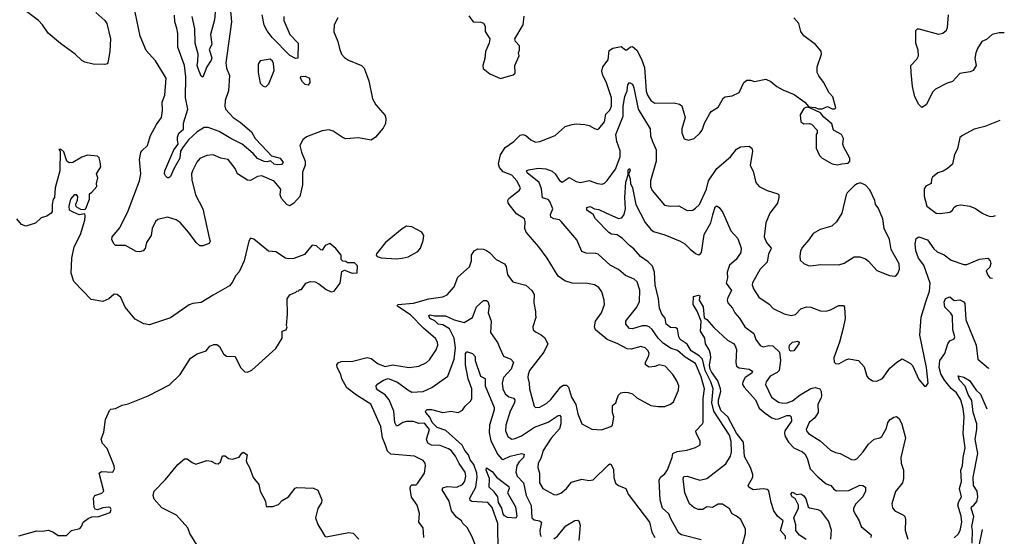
# Model space of a CAD drawing. Extents: x 1552033 to 1694788, y 811965 to 917215.
# Tile 484 of 632: x 1686142 to 1693153, y 866395 to 870071. Entities that reach past the tile are written whole.
import ezdxf

# ---------------------------------------------------------------- set-up
doc = ezdxf.new("R2010")
doc.units = 0

msp = doc.modelspace()

# ---------------------------------------------------------------- linework, layer by layer
at = {"layer": '0CON20XD'}
for points in [[(1686685, 870121.2), (1686748.8, 870065), (1686763, 870043), (1686789.2, 869935), (1686784.2, 869845), (1686768.8, 869765), (1686763.8, 869756.2), (1686747.7, 869752.3), (1686665, 869754), (1686605, 869769.4), (1686585, 869780.6), (1686535.7, 869825), (1686431.4, 869901.4), (1686345, 869975.7), (1686305.4, 870035.4), (1686275.5, 870065.5), (1686161.7, 870151.7)], [(1687638.5, 870185), (1687650.4, 870055), (1687608.5, 869765), (1687613.6, 869725), (1687636.8, 869675), (1687628.4, 869565), (1687603.8, 869495), (1687602.5, 869455), (1687607.9, 869435), (1687661.8, 869375), (1687711.8, 869341.8), (1687793.5, 869273.5), (1687819.3, 869225), (1687865, 869175.2), (1687935, 869101.5), (1687995.4, 869085.4), (1688017.5, 869055), (1688005, 869041.3), (1687975, 869037.5), (1687953.8, 869043.8), (1687927, 869067), (1687905, 869058.8), (1687882.1, 869062.1), (1687835, 869083.3), (1687805, 869118.9), (1687725, 869185.7), (1687644.8, 869224.8), (1687563.3, 869275), (1687485, 869303.4), (1687455, 869304.6), (1687405, 869274), (1687343, 869217), (1687300, 869160), (1687286.9, 869135), (1687281, 869085), (1687239.1, 869010.9), (1687215, 868954.5), (1687204.6, 868944.6), (1687195, 868945.5), (1687179.5, 868959.5), (1687173.8, 868975), (1687176.4, 868995), (1687238.9, 869145), (1687270, 869185), (1687266.5, 869216.5), (1687264.7, 869235), (1687275, 869262.5), (1687308.7, 869291.3), (1687307.2, 869335), (1687339.2, 869435), (1687323.2, 869515), (1687324.2, 869665), (1687314.2, 869745), (1687267.2, 869875), (1687267, 869973), (1687261.7, 870011.7), (1687246.2, 870055), (1687243.1, 870103.1)], [(1688406.7, 870085), (1688381.2, 870035), (1688378, 869985), (1688408, 869915), (1688418, 869865), (1688434, 869825), (1688455, 869801.2), (1688483.2, 869783.2), (1688575, 869745.8), (1688594.2, 869725), (1688626.8, 869636.8), (1688655, 869507.5), (1688678.8, 869465), (1688745, 869388.8), (1688750, 869365), (1688747.2, 869332.8), (1688729.9, 869300.1), (1688675, 869234.2), (1688645, 869214.2), (1688555, 869230), (1688465, 869223.8), (1688445, 869230), (1688375, 869278), (1688345, 869288), (1688295, 869281.2), (1688185, 869236.7), (1688157.5, 869215), (1688136.7, 869175), (1688147.7, 869127.7), (1688173.6, 869063.6), (1688173.5, 869035), (1688155.5, 868985), (1688155.4, 868895), (1688136.3, 868813.7), (1688095, 868765.4), (1688065, 868747.1), (1688045, 868757.1), (1688005, 868798.5), (1687996.2, 868825), (1688000.5, 868865), (1687955, 868922.7), (1687865, 868960), (1687835, 868954.3), (1687785, 868927.5), (1687765, 868929.2), (1687693.4, 868973.4), (1687675, 869012.5), (1687626.2, 869075), (1687575, 869085.6), (1687518.9, 869108.9), (1687474.6, 869105.4), (1687425, 869084.3), (1687403, 869057), (1687372.9, 868995), (1687365.8, 868975), (1687368.3, 868931.7), (1687394.3, 868825), (1687445.7, 868725), (1687491.4, 868518.6), (1687497.5, 868495), (1687491.1, 868478.9), (1687445, 868460.6), (1687425, 868462.7), (1687399.2, 868485), (1687345, 868559.6), (1687285, 868628.1), (1687255, 868647.8), (1687195, 868666.7), (1687125, 868649.4), (1687108.6, 868635), (1687084.6, 868585), (1687079.1, 868535), (1687044.7, 868485.3), (1687036.2, 868443.8), (1687021.2, 868425), (1686995, 868417.9), (1686970.8, 868420.8), (1686895, 868464.4), (1686825, 868464.3), (1686814.2, 868474.2), (1686797.5, 868505), (1686801.1, 868525), (1686855, 868590.8), (1686915, 868711.9), (1686995, 868923.3), (1687003.3, 868975), (1686995.6, 869075.6), (1687003.5, 869125), (1687012, 869138), (1687052.5, 869175), (1687073.6, 869246.4), (1687115.7, 869325), (1687152.5, 869375), (1687158.1, 869425), (1687155.6, 869485), (1687176.3, 869533.7), (1687185.6, 869655), (1687107.9, 869777.9), (1687041.7, 869851.7), (1687000, 869955), (1686964, 870125)], [(1687534.8, 870125), (1687529.5, 870070.5), (1687500.5, 869965), (1687508.8, 869895), (1687492, 869858), (1687509.4, 869800.6), (1687505, 869782.5), (1687474.4, 869735), (1687445, 869662.5), (1687435, 869668.8), (1687415, 869716), (1687406.6, 869745), (1687409.2, 869775), (1687413.2, 869825), (1687391.6, 869905), (1687389.2, 870005), (1687369.2, 870095)], [(1688021.9, 870095), (1688021.9, 870065), (1688066.4, 869965), (1688124.1, 869905), (1688123.3, 869796.7), (1688105, 869796), (1688065, 869817.5), (1687940.3, 869945), (1687905, 869992.9), (1687882.4, 870032.4), (1687867.8, 870105)], [(1689018.8, 866385), (1689014, 866455), (1688984.2, 866495), (1688987.8, 866557.8), (1688971.2, 866615), (1688932.4, 866672.4), (1688922.1, 866735), (1688925, 866751.2), (1688935, 866760.8), (1688965, 866761.9), (1688975, 866769.4), (1689025, 866843.3), (1689032, 866895), (1689028, 866915), (1689014.1, 866934.1), (1688953.3, 866965), (1688785, 866980), (1688760.3, 867000.3), (1688746.2, 867043.8), (1688724.3, 867095), (1688713.1, 867175), (1688642.5, 867335), (1688539.9, 867399.9), (1688471.9, 867451.9), (1688435.3, 867515), (1688429.4, 867545), (1688402.7, 867595), (1688400.8, 867615), (1688410.5, 867629.5), (1688431.1, 867638.9), (1688515, 867641.3), (1688615, 867666.2), (1688645, 867659.5), (1688695, 867622.9), (1688745, 867602.2), (1688795.7, 867614.3), (1688915, 867596.7), (1688985, 867605.7), (1689037.8, 867632.2), (1689058.8, 867651.2), (1689107.3, 867722.7), (1689119.6, 867755), (1689117.9, 867775), (1689101.7, 867801.7), (1689016.4, 867875), (1688925, 867970.4), (1688841.4, 868025), (1688830.8, 868035), (1688833.3, 868045), (1688945, 868053.6), (1689055, 868085.5), (1689155, 868099.2), (1689185, 868114.2), (1689235, 868170), (1689261.4, 868238.6), (1689345, 868313.3), (1689359.2, 868355), (1689360, 868395), (1689378.8, 868425), (1689405, 868441.4), (1689445, 868438.5), (1689465, 868429.5), (1689486.9, 868415), (1689535, 868364.2), (1689593.3, 868333.3), (1689605.6, 868315), (1689616.2, 868255), (1689653.3, 868205), (1689745, 868182), (1689789.2, 868145), (1689805.7, 868115), (1689802.5, 868055), (1689815.8, 867995), (1689814.1, 867974.1), (1689817.7, 867952.3), (1689796.2, 867885), (1689798.8, 867865), (1689815, 867848.8), (1689855, 867829.2), (1689879.1, 867809.1), (1689902.9, 867765), (1689873.8, 867705), (1689772.9, 867575), (1689761.4, 867545), (1689759.2, 867525), (1689769.2, 867485), (1689770.8, 867445), (1689805, 867320), (1689815, 867311.2), (1689845, 867312.9), (1689895, 867341.1), (1689925, 867368.6), (1689995, 867458.1), (1690015, 867471.1), (1690035, 867470), (1690050.5, 867455), (1690070, 867385), (1690102, 867332), (1690116.7, 867265), (1690145, 867193.8), (1690215.9, 867155.9), (1690285, 867152.9), (1690350, 867175), (1690363.4, 867186.6), (1690372, 867245), (1690363.2, 867275), (1690362, 867325), (1690385.8, 867344.2), (1690396, 867376), (1690405, 867398.8), (1690421.2, 867415), (1690445, 867421.1), (1690475, 867418.9), (1690505, 867407.8), (1690535, 867380.6), (1690635, 867325.8), (1690687.3, 867317.3), (1690735, 867318), (1690775.7, 867334.3), (1690797.3, 867352.7), (1690831.9, 867435), (1690834.4, 867465), (1690820.8, 867500.8), (1690792, 867545), (1690738.5, 867605), (1690695, 867615.3), (1690665, 867603.5), (1690625, 867598.6), (1690598.8, 867615), (1690596.9, 867635), (1690620.3, 867675), (1690624.6, 867695), (1690617.7, 867715), (1690595, 867735.5), (1690565, 867745.5), (1690495, 867725.8), (1690468.1, 867728.1), (1690402, 867765), (1690325.4, 867795.4), (1690243, 867863), (1690235.5, 867885), (1690241.5, 867925), (1690285.6, 867985), (1690305.7, 868045), (1690304.2, 868075), (1690286, 868135), (1690266.2, 868165), (1690235, 868184.2), (1690185, 868194.4), (1690075, 868195.7), (1690023.2, 868213.2), (1689975.6, 868245.6), (1689898, 868375), (1689839.2, 868455), (1689748, 868558), (1689738.2, 868585), (1689742.2, 868635), (1689735.6, 868655), (1689678.9, 868688.9), (1689621.1, 868765), (1689617.8, 868785), (1689625, 868799.2), (1689701.2, 868858.8), (1689708.5, 868875), (1689681.1, 868925), (1689645.5, 868965), (1689585, 868989.1), (1689558.3, 869018.3), (1689551.9, 869045), (1689565, 869110), (1689598.5, 869161.5), (1689660.8, 869205), (1689705, 869250), (1689725, 869254.3), (1689745, 869246.9), (1689782.5, 869215), (1689815, 869198.5), (1689846.6, 869203.4), (1689955, 869248), (1690025, 869311.2), (1690075, 869325.8), (1690105, 869330), (1690165, 869326), (1690197.3, 869317.3), (1690235, 869296.2), (1690255, 869290), (1690265, 869293.8), (1690305.5, 869345), (1690315, 869398), (1690345, 869428.1), (1690356.9, 869455), (1690355.9, 869515.9), (1690318.3, 869628.3), (1690292.9, 869675), (1690286.9, 869705), (1690294.3, 869735), (1690332.9, 869785), (1690338.8, 869851.2), (1690365, 869868), (1690425, 869880), (1690455, 869857.5), (1690465, 869857.5), (1690491.5, 869878.5), (1690505, 869880.6), (1690535.4, 869855.4), (1690569.8, 869789.8), (1690590.4, 869730.4), (1690603.4, 869563.4), (1690612.7, 869535), (1690636.7, 869496.7), (1690665, 869476.9), (1690798.8, 869478.8), (1690838.8, 869468.8), (1690857.7, 869457.7), (1690879.2, 869375), (1690857.5, 869295), (1690856, 869265), (1690872.3, 869222.3), (1690905, 869213.8), (1690945, 869226.7), (1690985, 869263.8), (1691001.4, 869285), (1691018.1, 869335), (1691055.9, 869404.1), (1691065, 869417.5), (1691115, 869447.5), (1691152.5, 869515), (1691165, 869523.3), (1691215, 869530), (1691265, 869553.8), (1691298, 869625), (1691319.5, 869640.5), (1691345, 869641.2), (1691375, 869632), (1691455, 869647.5), (1691490.7, 869630.7), (1691533.3, 869595), (1691575, 869571.2), (1691657.6, 869537.6), (1691733.3, 869485), (1691761.7, 869451.7), (1691805, 869446.2), (1691827, 869437), (1691855, 869436.2), (1691895, 869452.5), (1691927, 869437), (1691945, 869437.5), (1691952.5, 869445), (1691931.7, 869521.7), (1691905, 869550), (1691865, 869627.5), (1691831.2, 869671.2), (1691821.2, 869695), (1691821.2, 869735), (1691851.2, 869825), (1691847.7, 869847.7), (1691808.8, 869895), (1691725, 869955.8), (1691705, 869986.2), (1691690.8, 870045), (1691654, 870085)], [(1689339.3, 870099.3), (1689370, 870055), (1689425, 870053.8), (1689445.5, 870045.5), (1689456.9, 870025), (1689456.1, 869986.1), (1689490, 869935), (1689485.7, 869904.3), (1689458, 869845), (1689453.8, 869795), (1689440, 869745), (1689443, 869723), (1689490, 869685), (1689565, 869653.8)], [(1689565, 869653.8), (1689655, 869678.8), (1689669.3, 869690.7), (1689666.7, 869745), (1689697.5, 869815), (1689692.5, 869835), (1689700, 869855), (1689700, 869885), (1689672.5, 869915), (1689667.5, 869935), (1689725.8, 870034.2), (1689734.1, 870095.9)], [(1693152.8, 869976.9), (1693115, 869976.5), (1693065.8, 869965), (1693025, 869930.9), (1692992.5, 869915), (1692961.8, 869865), (1692951.1, 869835), (1692942.2, 869795), (1692953.3, 869745), (1692930, 869710), (1692909.1, 869700.9), (1692835, 869688), (1692785, 869631.4), (1692745, 869619.4), (1692662.8, 869577.2), (1692645, 869558), (1692595.6, 869465), (1692565, 869446.7), (1692545, 869467.5), (1692515, 869523.3), (1692499.6, 869595), (1692488.7, 869695), (1692488.2, 869745), (1692530, 869790), (1692541.8, 869815), (1692539.2, 869855), (1692523.4, 869905), (1692522.1, 869995), (1692533.7, 870006.3), (1692545, 870006.5), (1692685, 869969.2), (1692715, 869975.4), (1692742.3, 869997.7), (1692748.7, 870015), (1692756, 870105)], [(1687895, 869593.3), (1687916.2, 869615), (1687955, 869710), (1687949.3, 869759.3), (1687942, 869775), (1687925, 869790), (1687855, 869778), (1687839.2, 869755), (1687840, 869695), (1687855, 869620), (1687875, 869597.5), (1687895, 869593.3)], [(1688195, 869604.3), (1688175, 869609.5), (1688155, 869627.8), (1688141.1, 869655), (1688142.8, 869667.2), (1688175, 869668.9), (1688204.5, 869655), (1688208.2, 869625), (1688195, 869604.3)], [(1689932.8, 868992.8), (1689954.7, 868974.7), (1689985, 868925.6), (1690005, 868915.6), (1690055, 868947.1), (1690105, 868919.5), (1690135, 868912.5), (1690197.9, 868927.9), (1690255, 868905.7), (1690288.3, 868901.7), (1690305, 868908), (1690325, 868926.2), (1690385, 869008), (1690416.7, 869095), (1690418.2, 869138.2), (1690394.2, 869204.2), (1690387.3, 869255), (1690439.1, 869385), (1690439.8, 869455), (1690450.9, 869525), (1690466.2, 869565), (1690473, 869607), (1690485, 869623.5), (1690505, 869612.5), (1690515, 869587.1), (1690544.7, 869435), (1690630, 869295), (1690634, 869245), (1690648.5, 869205), (1690673.8, 869145), (1690674.7, 869065), (1690632.5, 868925), (1690632.7, 868885), (1690645.5, 868855), (1690732.1, 868752.1), (1690775, 868744.4), (1690835, 868745.6), (1690895, 868714), (1690935, 868716), (1690955, 868729.2), (1690981.4, 868755), (1691032.5, 868865), (1691047.3, 868925), (1691105, 869012), (1691204.3, 869095), (1691245, 869149.2), (1691275, 869167.1), (1691335, 869171.2), (1691355, 869156.7), (1691359.2, 869135), (1691342.7, 869032.7), (1691364.1, 868994.1), (1691382.5, 868912.5), (1691406.7, 868885), (1691463.6, 868856.4), (1691540.7, 868830.7), (1691546.7, 868825), (1691548, 868805), (1691538.6, 868765), (1691483.1, 868695), (1691453.7, 868626.3), (1691442.9, 868525), (1691459.6, 868485), (1691493.1, 868445), (1691491.5, 868435), (1691474, 868405), (1691463.5, 868346.5), (1691415, 868295.8), (1691360.9, 868199.1), (1691357.8, 868185), (1691367.5, 868155), (1691405, 868097.1), (1691477.3, 868047.3), (1691506.4, 868016.4), (1691585, 867977.1), (1691635, 867966.9), (1691665, 867971.9), (1691705, 868014.3), (1691745, 868028.6), (1691775, 868025.7), (1691845, 867998.2), (1691883.5, 867996.5), (1691914.5, 868005.5), (1691975, 868036.7), (1692006.9, 868036.9), (1692016, 868025), (1692019.4, 867945), (1692005.8, 867875), (1691980, 867775), (1691940, 867665), (1691941.2, 867635), (1691950, 867625), (1691975, 867620.8), (1692025, 867651.4), (1692045, 867656.9), (1692115, 867646.2), (1692155, 867600), (1692174, 867535), (1692183, 867523), (1692215, 867500), (1692245, 867498), (1692285, 867518), (1692338.3, 867591.7), (1692387.5, 867635), (1692425, 867656.7), (1692485, 867623.8), (1692499.1, 867609.1), (1692545, 867510), (1692585, 867463.3), (1692597, 867463), (1692610, 867485), (1692598.8, 867595), (1692551.4, 867825), (1692561.4, 867955), (1692595, 868062.5), (1692620.6, 868139.4), (1692623.9, 868195), (1692579.7, 868325), (1692542.5, 868375), (1692522.9, 868425), (1692518.6, 868475), (1692524, 868515), (1692545, 868526), (1692605, 868504), (1692651.4, 868441.4), (1692675, 868419.2), (1692725, 868397.5), (1692775, 868360), (1692865, 868328.6), (1692885, 868327.8), (1692975, 868366.9), (1693035, 868373.3), (1693051.2, 868355), (1693056, 868335), (1693050.7, 868309.3), (1693022.5, 868285), (1693035, 868252.5), (1693050, 868235), (1693069.7, 868232.3)], [(1691965, 869039.2), (1691995, 869044.2), (1692040.7, 869049.3), (1692052.5, 869065), (1692053.3, 869085), (1692010, 869165), (1692004, 869185), (1692006.7, 869225), (1691993.6, 869253.6), (1691937.5, 869285), (1691925, 869330), (1691867, 869377), (1691845, 869407.5), (1691771.7, 869441.7), (1691745, 869447.5), (1691725, 869438.8), (1691700, 869395), (1691703.8, 869345), (1691725, 869330), (1691765, 869333.3), (1691778.8, 869328.8), (1691820, 869285), (1691820, 869265), (1691812.5, 869255), (1691813, 869157), (1691836.7, 869105), (1691855.9, 869085.9), (1691927.5, 869045), (1691965, 869039.2)], [(1693121.6, 869352.6), (1693015, 869312), (1692939.1, 869290.9), (1692855, 869248), (1692837.1, 869232.9), (1692818.9, 869151.1), (1692797.7, 869112.3), (1692785, 869042.5), (1692748.8, 869011.2), (1692717.7, 868992.3), (1692679.3, 868980.7), (1692640.7, 868949.3), (1692633.6, 868936.4), (1692632.5, 868905), (1692595, 868886.7), (1692582.7, 868867.3), (1692582.5, 868815), (1692601.2, 868745), (1692667.5, 868695), (1692695, 868691.4), (1692765, 868701.2), (1692783.3, 868715), (1692795, 868737.5), (1692815, 868748.8), (1692843.9, 868753.9), (1692907.5, 868745), (1692947.7, 868727.7), (1692995, 868693.3), (1693025, 868680), (1693051.7, 868671.7), (1693075, 868673.3), (1693089.8, 868678.4)], [(1686135, 866397.5), (1686265, 866432.5), (1686305, 866430), (1686345, 866437.5), (1686377, 866427), (1686415, 866400), (1686475, 866400), (1686510, 866435), (1686569.3, 866450.7), (1686582.5, 866465), (1686594.2, 866495.8), (1686628.6, 866521.4), (1686655, 866532.5), (1686705, 866536), (1686786.9, 866563.1), (1686792.5, 866585), (1686785, 866598.8), (1686775, 866602), (1686735, 866598), (1686695, 866583.8), (1686678.3, 866588.3), (1686671.9, 866601.9), (1686666.5, 866665), (1686676, 866685), (1686727.3, 866702.7), (1686740, 866715), (1686707.5, 866845), (1686725, 866856.7), (1686805, 866850), (1686816.2, 866875), (1686815.7, 866895), (1686765, 867020), (1686731.2, 867055), (1686721.2, 867085), (1686740.6, 867135), (1686753.8, 867225), (1686780.5, 867289.5), (1686790.5, 867299.5), (1686825, 867303.8), (1686871.7, 867328.3), (1686915, 867337.7), (1687057.5, 867395), (1687208.3, 867471.7), (1687284, 867545), (1687358.8, 867661.2), (1687406.1, 867693.9), (1687470, 867715), (1687495, 867747.5), (1687525, 867760), (1687545, 867758.8), (1687565, 867746.2), (1687593.4, 867693.4), (1687615, 867675.8), (1687675, 867674.4), (1687715, 867595.8), (1687745, 867564.3), (1687765, 867562.5), (1687795, 867575.8), (1687965, 867730), (1688010, 867805), (1688010, 867855), (1688040, 867865), (1688047.5, 867885), (1688042.5, 867895), (1688048.8, 867975), (1688046.2, 868085), (1688065, 868112.5), (1688108.3, 868131.7), (1688115, 868140), (1688128.3, 868141.7), (1688135, 868150), (1688148.3, 868151.7), (1688180, 868195), (1688211.7, 868208.3), (1688245, 868206.2), (1688272.3, 868192.3), (1688325, 868150), (1688360, 868135), (1688381.7, 868138.3), (1688423.8, 868195), (1688435, 868280), (1688455, 868287.5), (1688508.3, 868268.3), (1688545, 868270), (1688548.3, 868318.3), (1688525, 868340), (1688475, 868340), (1688465, 868350), (1688441.7, 868351.7), (1688430, 868365), (1688430, 868395), (1688393, 868443), (1688349.3, 868479.3), (1688317.5, 868465), (1688295, 868430), (1688285, 868432.5), (1688255, 868462.5), (1688225, 868467.5), (1688170.7, 868399.3), (1688095, 868372.5), (1688058.3, 868368.3), (1688034.1, 868374.1), (1687965, 868420), (1687914.1, 868424.1), (1687808.3, 868508.3), (1687785, 868517.5), (1687773.3, 868495), (1687740, 868355), (1687704.1, 868275.9), (1687679.7, 868250.3), (1687655, 868201.2), (1687635, 868178), (1687520.5, 868109.5), (1687435, 868058), (1687375, 868050.8), (1687348.7, 868041.3), (1687215, 867950), (1687065, 867898.8), (1687025, 867906.7), (1686965, 867940), (1686893.8, 868025), (1686863, 868093), (1686835, 868116.2), (1686815, 868116.7), (1686777.5, 868085), (1686735, 868066), (1686650.3, 868080.3), (1686527.3, 868207.3), (1686507.8, 868267.8), (1686513.5, 868375), (1686529.4, 868455), (1686575, 868542.5), (1686606, 868645), (1686608.8, 868675), (1686605, 868690), (1686565, 868682), (1686522, 868702), (1686497.5, 868715), (1686493.6, 868743.6), (1686506.4, 868793.6), (1686535, 868827.5), (1686545, 868827.5), (1686553.3, 868813.3), (1686552, 868785), (1686538.8, 868755), (1686542.7, 868742.7), (1686575, 868722), (1686605, 868720), (1686612.5, 868727.5), (1686638.8, 868795), (1686638.3, 868831.7), (1686656.4, 868843.6), (1686690, 868885), (1686688.8, 868905), (1686699.4, 868945), (1686688, 868975), (1686718.8, 869025), (1686715, 869060), (1686707, 869087), (1686695, 869100), (1686625, 869108), (1686585, 869093.3), (1686520, 869055), (1686493, 869053), (1686477.5, 869065), (1686455, 869130), (1686435, 869150), (1686421.7, 869148.3), (1686430, 869135), (1686427.5, 868995), (1686393.3, 868875), (1686390, 868805), (1686380, 868795), (1686372.5, 868755), (1686372.5, 868705), (1686366.7, 868695), (1686335, 868672), (1686295, 868660), (1686255, 868623.3), (1686185, 868601.2), (1686153.6, 868613.6), (1686122.5, 868655)], [(1690995, 866369.4), (1690854.4, 866404.4), (1690835.7, 866415.7), (1690777.9, 866517.9), (1690763.1, 866555), (1690720, 866595), (1690702.1, 866655), (1690695.5, 866795), (1690705.4, 866814.6), (1690735, 866838.9), (1690755, 866867.5), (1690788, 866955), (1690793.3, 866985), (1690822.2, 866997.8), (1690891.8, 867008.2), (1690955, 867025.7), (1690986, 867045), (1690986.2, 867075), (1690958.3, 867128.3), (1690956.2, 867145), (1691004.3, 867195), (1691007.5, 867205), (1691008.7, 867375), (1691017, 867445), (1690995, 867529.6), (1690955, 867625.2), (1690880, 867670), (1690826.4, 867716.4), (1690781.5, 867731.5), (1690727.2, 867767.2), (1690688, 867805), (1690646.2, 867866.2), (1690625, 867885.8), (1690605, 867892.5), (1690575, 867892.4), (1690505, 867870), (1690485, 867872.5), (1690458.1, 867905), (1690458.9, 867925), (1690468.8, 867941.2), (1690536.8, 868025), (1690554.7, 868065), (1690556.9, 868146.9), (1690539.5, 868205), (1690518.1, 868225), (1690455, 868251.8), (1690405, 868292.9), (1690345.6, 868325), (1690261.3, 868401.3), (1690245, 868406.9), (1690175, 868408.6), (1690145, 868422.5), (1690109.5, 868505), (1689998.1, 868635), (1689985, 868646.7), (1689945, 868652.9), (1689924.2, 868665), (1689921, 868685), (1689937.2, 868725), (1689917.7, 868777.7), (1689905, 868790.4), (1689863.8, 868803.8), (1689857.1, 868867.1), (1689841.7, 868911.7), (1689755, 868980.6), (1689750, 868995), (1689765, 869002.9), (1689835, 869014.6), (1689888.8, 869008.8), (1689932.8, 868992.8)], [(1691288.5, 866335), (1691310, 866415), (1691311.1, 866445), (1691276.9, 866515), (1691245, 866537.1), (1691215.6, 866555.6), (1691195, 866590.8), (1691145, 866624), (1691115, 866622.1), (1691075, 866599.6), (1691035, 866603.6), (1691005, 866585.5), (1690975, 866584.5), (1690945, 866597.8), (1690911.4, 866625), (1690878.5, 866705), (1690866.2, 866803.8), (1690870.5, 866819.5), (1690895, 866822), (1690985, 866794.4), (1691034.6, 866805.4), (1691169.2, 866910.8), (1691202, 866965), (1691210.3, 866995), (1691208.3, 867068.3), (1691195.2, 867115), (1691085.3, 867285.3), (1691071.1, 867345), (1691080.4, 867445), (1691062.7, 867495), (1691022.3, 867575), (1691002.7, 867655), (1690978.9, 867678.9), (1690923.2, 867715), (1690895, 867761.6), (1690845, 867796.2), (1690834.7, 867815), (1690825, 867871.4), (1690815, 867877.3), (1690775, 867880.3), (1690746.2, 867905), (1690737.4, 867947.4), (1690714.5, 867975), (1690698, 868018), (1690691.5, 868085), (1690666.5, 868185), (1690661.5, 868275), (1690646.7, 868316.7), (1690617.4, 868347.4), (1690562.2, 868385), (1690515, 868440), (1690483.4, 868463.4), (1690434.4, 868515), (1690395, 868538.9), (1690355.4, 868545.4), (1690336, 868556), (1690241.4, 868655), (1690224.4, 868685), (1690181.2, 868715), (1690179.6, 868735), (1690205, 868741.6), (1690235, 868724.2), (1690265, 868721.4), (1690314.4, 868695.6), (1690405, 868655.5), (1690428.3, 868661.7), (1690446.1, 868683.9), (1690455.3, 868724.7), (1690450, 868805), (1690458.1, 868915), (1690473.6, 868966.4), (1690475, 869002.5), (1690485, 869013.3), (1690488.1, 868995), (1690477, 868973), (1690489.4, 868939.4), (1690492.2, 868905), (1690505.2, 868875), (1690528.2, 868755), (1690596.7, 868626.7), (1690635, 868579.1), (1690655, 868563.9), (1690735, 868539.6), (1690844.2, 868495.8), (1690878.9, 868475), (1690915, 868436.9), (1690955, 868406.9), (1690975, 868396.9), (1690985, 868398.9), (1690996, 868414), (1691016.6, 868543.4), (1691064, 868625), (1691076.8, 868683.2), (1691095, 868739.5), (1691105, 868746.1), (1691122.3, 868735), (1691148.2, 868698.2), (1691205, 868568.8), (1691256, 868515), (1691278.6, 868445), (1691276.1, 868413.9), (1691244.5, 868365.5), (1691196.5, 868325), (1691179.6, 868275), (1691182.2, 868235), (1691172.7, 868195), (1691210, 868145), (1691183.7, 868095), (1691180, 868075), (1691185, 868056), (1691218.1, 868018.1), (1691233.3, 867985), (1691267.6, 867947.6), (1691304.8, 867884.8), (1691368.9, 867838.9), (1691383.3, 867795), (1691415, 867752), (1691435, 867742.5), (1691475, 867752), (1691505, 867748.9), (1691551.8, 867705), (1691559.3, 867645), (1691550, 867575), (1691535, 867560), (1691485, 867533.6), (1691456.4, 867495), (1691452, 867475), (1691495.5, 867385), (1691545, 867350), (1691575, 867341.5), (1691606.4, 867343.6), (1691645, 867358), (1691698.7, 867401.3), (1691775, 867446.7), (1691805, 867454), (1691839.2, 867445), (1691849.5, 867425), (1691850.9, 867395), (1691847.1, 867375), (1691824.4, 867335), (1691826.4, 867275), (1691802.5, 867237.5), (1691763.9, 867205), (1691742.9, 867155), (1691744.2, 867145), (1691758.8, 867125), (1691840.8, 867075), (1691915, 867008), (1691951.2, 866991.2), (1691985, 866984), (1692065, 866941.2), (1692085, 866938.8), (1692105, 866948.8), (1692147.1, 866995), (1692185, 867050), (1692226.7, 867085), (1692265.5, 867094.5), (1692280.8, 867105), (1692313.6, 867165), (1692324.5, 867205), (1692340, 867225), (1692365, 867242), (1692385, 867246.7), (1692405, 867233.3), (1692423.6, 867193.6), (1692448.2, 867095), (1692415.3, 866955), (1692417.9, 866915), (1692435.6, 866865), (1692436, 866805), (1692427.1, 866775), (1692377.6, 866712.4), (1692351.4, 866625), (1692357, 866597), (1692374, 866575), (1692434.6, 866544.6), (1692444.5, 866534.5), (1692450, 866515), (1692446.3, 866436.3), (1692466, 866374)], [(1692373, 868247), (1692385, 868253.3), (1692395.7, 868264.3), (1692407.1, 868295), (1692405, 868332.5), (1692347.5, 868435), (1692335, 868506.7), (1692296.2, 868585), (1692288.8, 868655), (1692255, 868732.5), (1692236.7, 868755), (1692231.2, 868785), (1692195, 868860), (1692165, 868893.3), (1692129.3, 868909.3), (1692105, 868903.3), (1692085, 868890), (1692035, 868840), (1692026.2, 868825), (1691995.8, 868695), (1691958.3, 868631.7), (1691925, 868602.5), (1691842.7, 868577.3), (1691791.1, 868548.9), (1691762, 868505), (1691715, 868452), (1691701.9, 868425), (1691695.8, 868385), (1691700.3, 868360.3), (1691725, 868336), (1691755, 868322.5), (1691775, 868319.4), (1691845, 868330), (1691973.9, 868326.1), (1692011.4, 868338.6), (1692083.3, 868383.3), (1692125, 868384), (1692165, 868368.8), (1692185, 868353.8), (1692245, 868286.2), (1692335, 868250), (1692373, 868247)], [(1688825, 868368.8), (1688865, 868374), (1688907.3, 868382.7), (1688977.9, 868422.1), (1688996.2, 868445), (1689015, 868500), (1689018.8, 868535), (1689005, 868560), (1688935, 868597.5), (1688895, 868602), (1688865, 868583.8), (1688746, 868485), (1688682.5, 868405), (1688680, 868395), (1688687, 868387), (1688715, 868376.7), (1688825, 868368.8)], [(1691594.7, 866375), (1691595.3, 866395), (1691560, 866435), (1691577.8, 866505), (1691537.6, 866537.6), (1691512.5, 866575), (1691491.9, 866635), (1691475, 866718.8), (1691465, 866726.7), (1691435, 866732.3), (1691365, 866725.6), (1691332.5, 866745), (1691330, 866755), (1691363.1, 866815), (1691362.5, 866835), (1691346.7, 866885), (1691302.9, 866962.9), (1691295.3, 867065), (1691245, 867129.2), (1691183.5, 867245), (1691135, 867288.7), (1691118.1, 867338.1), (1691118.4, 867365), (1691134, 867425), (1691131.8, 867445), (1691112, 867502), (1691067, 867565), (1691059.1, 867585), (1691054.4, 867615), (1691062.4, 867665), (1691060.3, 867690.3), (1691051, 867721), (1691025.6, 867765), (1691019.5, 867805), (1690988.5, 867855), (1690994.5, 867925), (1690966.2, 867996.2), (1690936.7, 868045), (1690940, 868100), (1690975, 868110), (1690985.9, 868105.9), (1690981.2, 868075), (1691008.1, 868028.1), (1691015, 867950), (1691035, 867937.1), (1691085, 867881.4), (1691181.5, 867791.5), (1691225, 867766.9), (1691235, 867754.4), (1691245.3, 867725), (1691240.6, 867630.6), (1691246, 867606), (1691265, 867593.6), (1691335, 867583.3), (1691359.6, 867569.6), (1691355.5, 867555), (1691306.4, 867525), (1691290.4, 867495), (1691289.2, 867475), (1691299.6, 867455), (1691380, 867365), (1691407.5, 867307.5), (1691449.7, 867269.7), (1691497.7, 867237.7), (1691525, 867229.3), (1691545, 867231.2), (1691605, 867255.2), (1691624.7, 867254.7), (1691635.7, 867245.7), (1691636.4, 867215), (1691589.8, 867145), (1691586.7, 867125), (1691591.8, 867105), (1691617.2, 867065), (1691655, 867025.3), (1691715, 866996.5), (1691731.7, 866981.7), (1691749.7, 866949.7), (1691771.2, 866875), (1691825, 866816.7), (1691885, 866767.3), (1691917.1, 866757.1), (1691939, 866729), (1691959, 866719), (1692045, 866719.7), (1692125, 866758.6), (1692145.7, 866755.7), (1692163.8, 866745), (1692165.4, 866715), (1692145.5, 866675), (1692094.4, 866625), (1692078.1, 866595), (1692078.6, 866575), (1692095.4, 866545.4), (1692119.5, 866505), (1692133.8, 866463.8), (1692204.4, 866404.4), (1692201.9, 866385)], [(1692845, 866538.8), (1692822.2, 866615), (1692828.9, 866641.1), (1692848.2, 866675), (1692833.2, 866735), (1692848.6, 866785), (1692844.2, 866865), (1692855.3, 866895.3), (1692860, 866955), (1692874.7, 867025), (1692859.7, 867125), (1692866.7, 867245), (1692860.5, 867305), (1692843.3, 867365), (1692811.8, 867415), (1692775, 867447.1), (1692725.8, 867505.8), (1692699.7, 867549.7), (1692688.9, 867595), (1692693.1, 867645), (1692728.7, 867695), (1692749.6, 867765), (1692765, 867784.5), (1692795, 867800.6), (1692801.1, 867815), (1692785.9, 867865), (1692783, 867963), (1692772.2, 867982.2), (1692729.7, 868025), (1692725, 868060), (1692735, 868086.9), (1692765, 868098), (1692795, 868073.8), (1692835, 868078), (1692865, 868063.8), (1692870.6, 868050.6), (1692879, 867935), (1692952.9, 867755), (1692964.3, 867655), (1693040.2, 867590.2), (1693041.4, 867588.7)], [(1689406.7, 866285), (1689361.1, 866395), (1689327.8, 866457.8), (1689298, 866485), (1689288.8, 866505), (1689251.9, 866531.9), (1689216.5, 866575), (1689200, 866645), (1689150.5, 866725), (1689155, 866739.4), (1689185, 866749.7), (1689255, 866744.7), (1689295, 866763.1), (1689312.6, 866787.4), (1689318.3, 866821.7), (1689315, 866850), (1689272.2, 866912.2), (1689245, 866964.6), (1689214.1, 867004.1), (1689195, 867018.1), (1689135, 867040.3), (1689075, 867042.5), (1689047.5, 867057.5), (1689039.5, 867085), (1689059.2, 867155), (1689025, 867199.3), (1688985, 867196.4), (1688945, 867211.4), (1688895, 867211.6), (1688868.9, 867205), (1688835, 867181.1), (1688825, 867181.8), (1688812.5, 867205), (1688805.3, 867285), (1688772.3, 867365), (1688745, 867402.1), (1688690.9, 867435), (1688683.3, 867446.7), (1688680.9, 867465), (1688690.9, 867479.1), (1688733.5, 867506.5), (1688765, 867517.4), (1688832.4, 867492.4), (1688906.3, 867436.3), (1688935, 867421.2), (1689015.3, 867424.7), (1689076.2, 867453.8), (1689190.5, 867535), (1689235.7, 867655), (1689244.2, 867735), (1689234.8, 867805), (1689201.7, 867871.7), (1689155, 867898.7), (1689120.5, 867905), (1689098.6, 867928.6), (1689061.5, 867945), (1689055, 867965.6), (1689065, 867969.6), (1689095, 867963.3), (1689174.2, 867964.2), (1689235, 867934.5), (1689306, 867915), (1689365, 867952.3), (1689395, 868027.1), (1689445, 868073.3), (1689465, 868072.5), (1689475.3, 868065.3), (1689485.7, 868035), (1689478.1, 867985), (1689498.4, 867925), (1689495.3, 867845.3), (1689543.3, 867773.3), (1689562, 867728), (1689586.2, 867676.2), (1689640, 867655), (1689657.1, 867635), (1689641.3, 867585), (1689587.2, 867525), (1689577.1, 867485), (1689580.9, 867445), (1689598.2, 867408.2), (1689625, 867386.8), (1689657.5, 867377.5), (1689668.4, 867365), (1689666, 867345), (1689633.2, 867285), (1689604.5, 867184.5), (1689600.4, 867145), (1689617.5, 867105), (1689645, 867086.2), (1689668.7, 867091.3), (1689715, 867109.6), (1689807.7, 867172.3), (1689905, 867206.7), (1689975, 867255.3), (1689985, 867257.5), (1689993.9, 867243.9), (1689995.6, 867195), (1689985, 867160), (1689927.1, 867092.9), (1689870.3, 867005), (1689852.2, 866947.7), (1689834.5, 866915), (1689830.8, 866885), (1689843.1, 866845), (1689844.1, 866815.9), (1689844.2, 866774.2), (1689865.9, 866735.9), (1689945, 866691.4), (1689965, 866689.2), (1689995, 866702.5), (1690034.6, 866735.4), (1690070.4, 866779.6), (1690145, 866800), (1690195, 866792.5), (1690225, 866797.5), (1690335, 866902.5), (1690345, 866909.2), (1690353.3, 866905), (1690369.4, 866869.4), (1690372.2, 866812.2), (1690385, 866773.3), (1690405, 866756.4), (1690458, 866735), (1690473.8, 866695), (1690626.7, 866495), (1690643.3, 866425), (1690663.8, 866385)], [(1691635, 867711.8), (1691625, 867717.5), (1691620, 867735), (1691623.2, 867755), (1691645, 867775.4), (1691683.3, 867783.3), (1691692.5, 867775), (1691689.2, 867765), (1691655, 867714.1), (1691635, 867711.8)], [(1689548.6, 866285), (1689545.5, 866485), (1689505, 866598.9), (1689476.1, 866636.1), (1689361.4, 866641.4), (1689349.1, 866649.1), (1689347.7, 866665), (1689390.7, 866745), (1689399.8, 866815), (1689396.5, 866845), (1689375.2, 866905), (1689349.1, 866939.1), (1689336.6, 866975), (1689311.4, 867005), (1689292.5, 867042.5), (1689175, 867148.7), (1689115, 867169.1), (1689079.6, 867205), (1689062.2, 867242.2), (1689033.9, 867275), (1689031.8, 867285), (1689042.3, 867297.7), (1689075, 867298), (1689155, 867274.6), (1689215, 867284.4), (1689265, 867275.8), (1689295, 867292), (1689315, 867320), (1689355, 867358), (1689360.9, 867375), (1689360.7, 867445), (1689336.1, 867515), (1689315.6, 867615), (1689317.3, 867695), (1689325, 867707.8), (1689331.5, 867708.5), (1689365.9, 867695.9), (1689385.6, 867675), (1689385.8, 867645), (1689423.1, 867535), (1689456.5, 867516.5), (1689455.9, 867465), (1689520.5, 867310.5), (1689521.1, 867295), (1689486.8, 867185), (1689485, 867132.5), (1689496.2, 867075), (1689547, 866977), (1689575, 866944.5), (1689585, 866941.8), (1689634.2, 866965.8), (1689714.6, 866984.6), (1689735, 866978), (1689729.5, 866955), (1689699.2, 866925), (1689682.3, 866897.7), (1689675, 866851.2), (1689685, 866822.2), (1689730, 866775), (1689747.8, 866685), (1689783.6, 866613.6), (1689789.4, 866525), (1689805, 866510.6), (1689843.6, 866503.6), (1689857.1, 866495), (1689844.7, 866435), (1689847.3, 866407.3), (1689855, 866393.1)], [(1692922.8, 866345), (1692926.8, 866435), (1692922.3, 866465), (1692934.8, 866535), (1692917.1, 866595), (1692919.6, 866605), (1692935, 866615.8), (1692958.3, 866641.7), (1692964.3, 866674.3), (1692959.2, 866715), (1692933.3, 866755), (1692931.9, 866815), (1692964.8, 866985), (1692944.1, 867085), (1692956, 867155), (1692956, 867195), (1692931, 867275), (1692921.7, 867361.7), (1692895, 867403.4), (1692873, 867463), (1692834.4, 867505), (1692824, 867536), (1692865, 867526.7), (1692905, 867502.7), (1692953.5, 867433.5), (1692983.6, 867405), (1693029.3, 867301.3)], [(1687415.5, 866315), (1687354.1, 866414.1), (1687339.1, 866455), (1687257.3, 866545), (1687155, 866597.3), (1687098.5, 866658.5), (1687091.2, 866685), (1687098.9, 866715), (1687180.1, 866799.9), (1687266.7, 866905), (1687315, 866946.7), (1687335, 866946.7), (1687368.9, 866918.9), (1687395, 866908.6), (1687475, 866933.3), (1687505, 866930), (1687535, 866912.5), (1687555, 866910), (1687572.5, 866925), (1687585, 866967.5), (1687605, 866967.5), (1687629.3, 866949.3), (1687656.4, 866943.6), (1687705, 866957.5), (1687723.6, 866986.4), (1687735, 866992.5), (1687762.5, 866975), (1687753.3, 866935), (1687758.3, 866918.3), (1687778.8, 866885), (1687803.9, 866813.9), (1687845, 866762.5), (1687854.3, 866715), (1687892.5, 866645), (1687896.7, 866606.7), (1687945, 866606.2), (1687985, 866622), (1688011.7, 866648.3), (1688055, 866675.7), (1688103.8, 866736.2), (1688115, 866741.4), (1688235, 866737.1), (1688265, 866723.3), (1688292.5, 866655), (1688290, 866635), (1688265, 866592.5), (1688247.1, 866525), (1688265, 866477.5), (1688298.8, 866425), (1688313.8, 866395), (1688325, 866391.2), (1688485, 866422.5), (1688517, 866417), (1688557.5, 866375)], [(1689675, 866523.5), (1689615, 866529.3), (1689595, 866539.8), (1689585, 866554.7), (1689574.4, 866595), (1689551.6, 866635), (1689545.5, 866675.5), (1689521, 866711), (1689485.3, 866745.3), (1689486.5, 866805), (1689462.8, 866865), (1689465, 866882.5), (1689505, 866856.2), (1689536.3, 866816.3), (1689625, 866749.2), (1689627.7, 866735), (1689616.1, 866705), (1689671.3, 866605), (1689682.4, 866537.6), (1689675, 866523.5)], [(1691742.5, 866372.5), (1691693.8, 866403.8), (1691668.1, 866435), (1691668.3, 866475), (1691653.5, 866525), (1691686.9, 866595), (1691687.8, 866615), (1691662.9, 866662.9), (1691642.7, 866675), (1691632.4, 866695), (1691645, 866707.8), (1691675, 866691.2), (1691705, 866696.7), (1691725, 866682.9), (1691740.6, 866660.6), (1691755, 866604), (1691765, 866596), (1691825, 866585.3), (1691845, 866576.1), (1691900.5, 866500.5), (1691919.5, 866439.5), (1691915.7, 866375)], [(1689945, 866377.3), (1689970.4, 866395), (1690030.4, 866469.6), (1690095, 866507.1), (1690115, 866510), (1690123.9, 866503.9), (1690132.7, 866472.7), (1690122.2, 866365)], [(1692795, 866384.4), (1692825, 866410.8), (1692838.2, 866435), (1692849.7, 866495), (1692845, 866538.8)], [(1692971.7, 866315), (1692997, 866442.6)]]:
    msp.add_lwpolyline(points, dxfattribs=at)

doc.saveas('drawing.dxf')
